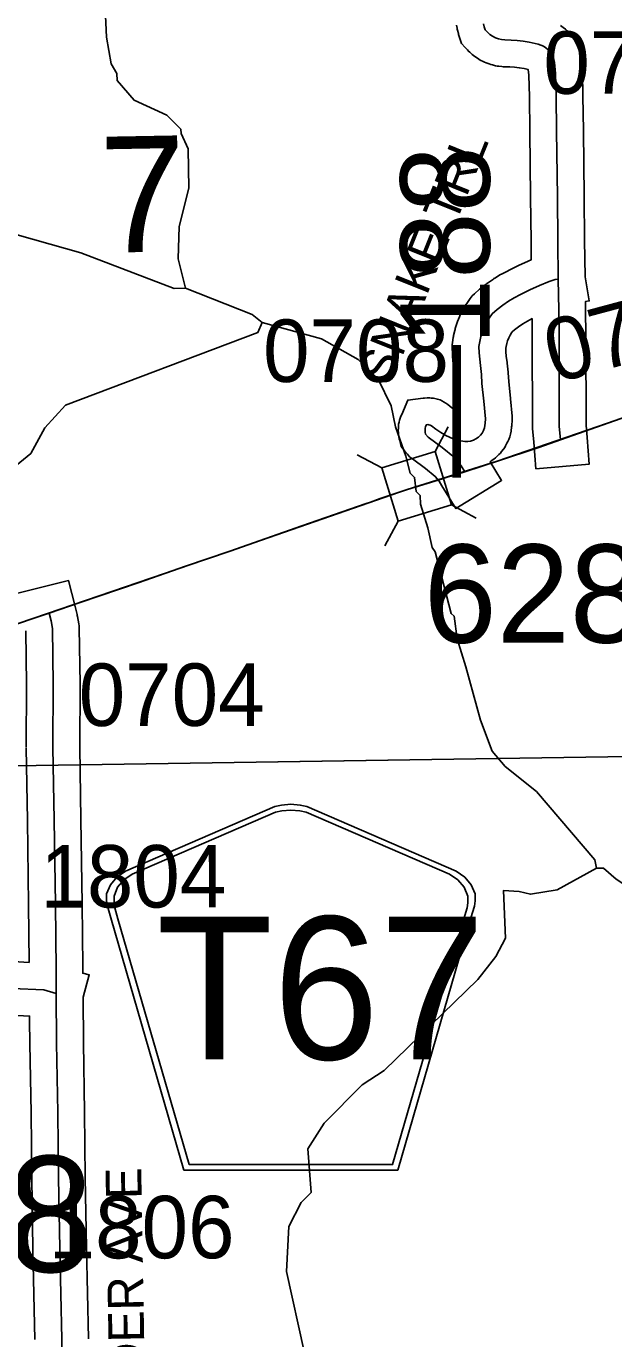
# Model space of a CAD drawing. Extents: x 23.6 to 68.7, y -63 to -29.
# Drawn here: x 50.878 to 51.536, y -48.134 to -46.663 of the extents above; entities that cross this region are included whole.
import ezdxf

# ---------------------------------------------------------------- set-up
doc = ezdxf.new("R2010")
doc.units = 0
for name, color, linetype in [('tdCoHydroRiver', 7, 'Continuous'), ('tdCoPriCL', 7, 'Continuous'), ('tdCoPrimary', 7, 'Continuous'), ('tdCoPriNonDiv', 7, 'Continuous'), ('tdCoPriNonDivCL', 7, 'Continuous'), ('tdCoSecRdNmbr', 7, 'Continuous'), ('tdCoSecRdTxt', 7, 'Continuous'), ('tdCoSecRteBand', 7, 'Continuous'), ('tdCoSecRteCL', 7, 'Continuous'), ('tdCoSectLine', 7, 'Continuous'), ('tdCoSectLinePart', 7, 'Continuous'), ('tdCoSectNmbr', 7, 'Continuous'), ('tdCoShieldCoRte', 7, 'Continuous'), ('tdCoStrucNonDivPri', 7, 'Continuous'), ('tdCoStrucPriMaintName', 7, 'Continuous'), ('tdCoSurfGravel', 7, 'Continuous'), ('tdStHwyPriRefPost1', 7, 'Continuous')]:
    doc.layers.add(name, color=color, linetype=linetype)

msp = doc.modelspace()

# ---------------------------------------------------------------- linework, layer by layer
at = {"layer": 'tdCoHydroRiver'}
for points in [[(51.0566, -46.9563), (51.0484, -46.9232), (51.0496, -46.8869), (51.0602, -46.8442), (51.0597, -46.8), (51.0516, -46.7827), (51.0515, -46.778), (51.0356, -46.7624), (50.9991, -46.7454), (50.9799, -46.7235), (50.9798, -46.7156), (50.9734, -46.7046), (50.9683, -46.6747), (50.956, -46.4175), (50.9509, -46.3797)], [(51.1423, -46.9948), (51.1377, -47.0059), (50.9223, -47.0872), (50.8989, -47.1127), (50.8834, -47.1413), (50.8443, -47.1733), (50.8035, -47.1895), (50.7624, -47.19), (50.7292, -47.1856), (50.7054, -47.1732), (50.6846, -47.1451), (50.6764, -47.1215), (50.673, -47.0915), (50.6571, -47.0822), (50.5683, -47.0516), (50.5271, -47.03), (50.4569, -46.966), (50.4504, -46.9487), (50.4484, -46.9077), (50.4541, -46.8556), (50.4659, -46.7749)], [(51.0566, -46.9563), (51.044, -46.9564), (50.9394, -46.9165), (50.762, -46.8664), (50.4816, -46.7748), (50.4659, -46.7749)], [(51.1423, -46.9948), (51.1311, -46.9855), (51.0566, -46.9563)], [(51.5168, -47.6063), (51.5151, -47.5969), (51.4496, -47.5203), (51.4145, -47.4922), (51.4001, -47.475), (51.3871, -47.4404), (51.3707, -47.3806), (51.3609, -47.3492), (51.3574, -47.3239), (51.3542, -47.3208), (51.3361, -47.2516), (51.3329, -47.2469), (51.3279, -47.2248), (51.3197, -47.1981), (51.3196, -47.1886), (51.3149, -47.1839), (51.3131, -47.1682), (51.3083, -47.1635), (51.3034, -47.1446), (51.292, -47.1116), (51.287, -47.0879), (51.2724, -47.0581), (51.2501, -47.0362), (51.2088, -47.013), (51.1423, -46.9948)], [(51.5168, -47.6063), (51.4729, -47.6305), (51.4429, -47.6356), (51.4303, -47.6325), (51.4129, -47.6312), (51.415, -47.6848), (51.4042, -47.7054), (51.384, -47.7309), (51.2793, -47.8331), (51.2543, -47.8492), (51.2121, -47.8922), (51.1935, -47.9209), (51.1972, -47.9698), (51.1862, -47.9809), (51.1723, -48.0079), (51.1697, -48.0585), (51.1897, -48.1482)], [(52.0101, -47.7548), (51.7911, -47.731), (51.7179, -47.7109), (51.6191, -47.6721), (51.5391, -47.6188), (51.5247, -47.6063), (51.5168, -47.6063)]]:
    msp.add_lwpolyline(points, dxfattribs=at)
at = {"layer": 'tdCoPriCL'}
msp.add_lwpolyline([(50.8117, -47.3516), (50.8867, -47.326), (50.9034, -47.3203), (50.9385, -47.3085), (51.0031, -47.2863), (51.0566, -47.2678), (51.1062, -47.251), (51.187, -47.2224), (51.2637, -47.196), (51.3047, -47.1817), (51.3533, -47.1669), (51.3689, -47.1619), (51.4058, -47.1501), (51.4519, -47.1346), (51.4761, -47.1261), (51.557, -47.0976)], dxfattribs=at)
at = {"layer": 'tdCoPrimary'}
msp.add_line((51.3445, -47.1697), (51.3483, -47.1685), dxfattribs=at)
msp.add_line((51.3445, -47.1697), (51.3483, -47.1685), dxfattribs=at)
for points in [[(51.3483, -47.1685), (51.3536, -47.1669), (51.3542, -47.1667), (51.3693, -47.1619), (51.4062, -47.1501), (51.4523, -47.1346), (51.4765, -47.1261), (51.5573, -47.0976), (51.5929, -47.0854)], [(51.3483, -47.1685), (51.3536, -47.1669), (51.3542, -47.1667), (51.3693, -47.1619), (51.4062, -47.1501), (51.4523, -47.1346), (51.4765, -47.1261), (51.5573, -47.0976), (51.5929, -47.0854)], [(50.8121, -47.3516), (50.8871, -47.326), (50.9038, -47.3203), (50.9388, -47.3085), (51.0035, -47.2863), (51.057, -47.2678), (51.1065, -47.251), (51.1874, -47.2224), (51.2593, -47.1977), (51.2641, -47.196), (51.2751, -47.1921), (51.3051, -47.1817), (51.3445, -47.1697), (51.3483, -47.1685), (51.3536, -47.1669), (51.3542, -47.1667), (51.3693, -47.1619), (51.4062, -47.1501), (51.4523, -47.1346), (51.4765, -47.1261), (51.5573, -47.0976)], [(51.2751, -47.1921), (51.3051, -47.1817), (51.3445, -47.1697)], [(51.2751, -47.1921), (51.3051, -47.1817), (51.3445, -47.1697)], [(50.5431, -47.4868), (50.5569, -47.4779), (50.5956, -47.4532), (50.6323, -47.4295), (50.6501, -47.4187), (50.6638, -47.4109), (50.6778, -47.4035), (50.6921, -47.3966), (50.7065, -47.3901), (50.7211, -47.3841), (50.7359, -47.3785), (50.7805, -47.3625), (50.8121, -47.3516), (50.8871, -47.326), (50.9038, -47.3203), (50.9388, -47.3085), (51.0035, -47.2863), (51.057, -47.2678), (51.1065, -47.251), (51.1874, -47.2224), (51.2593, -47.1977), (51.2641, -47.196), (51.2751, -47.1921)], [(50.5431, -47.4868), (50.5569, -47.4779), (50.5956, -47.4532), (50.6323, -47.4295), (50.6501, -47.4187), (50.6638, -47.4109), (50.6778, -47.4035), (50.6921, -47.3966), (50.7065, -47.3901), (50.7211, -47.3841), (50.7359, -47.3785), (50.7805, -47.3625), (50.8121, -47.3516), (50.8871, -47.326), (50.9038, -47.3203), (50.9388, -47.3085), (51.0035, -47.2863), (51.057, -47.2678), (51.1065, -47.251), (51.1874, -47.2224), (51.2593, -47.1977), (51.2641, -47.196), (51.2751, -47.1921)]]:
    msp.add_lwpolyline(points, dxfattribs=at)
at = {"layer": 'tdCoPriNonDiv'}
msp.add_lwpolyline([(49.392, -48.1745), (49.6816, -47.9834), (49.8764, -47.8566), (50.0226, -47.7592), (50.0625, -47.7356), (50.1405, -47.6949), (50.342, -47.5992), (50.4542, -47.5422), (50.4678, -47.5326), (50.5193, -47.502), (50.632, -47.4295), (50.6775, -47.4035), (50.7208, -47.3841), (50.8867, -47.326), (51.1062, -47.251), (51.3047, -47.1817), (51.4058, -47.1501), (51.6635, -47.0611)], dxfattribs=at)
at = {"layer": 'tdCoPriNonDivCL'}
msp.add_lwpolyline([(50.8117, -47.3516), (50.8867, -47.326), (50.9034, -47.3203), (50.9385, -47.3085), (51.0031, -47.2863), (51.0566, -47.2678), (51.1062, -47.251), (51.187, -47.2224), (51.2589, -47.1977), (51.2637, -47.196), (51.2748, -47.1921), (51.3047, -47.1817), (51.3441, -47.1697), (51.3479, -47.1685), (51.3533, -47.1669), (51.3539, -47.1667), (51.3689, -47.1619), (51.4058, -47.1501), (51.4519, -47.1346), (51.4761, -47.1261), (51.557, -47.0976)], dxfattribs=at)
msp.add_lwpolyline([(50.8117, -47.3516), (50.8867, -47.326), (50.9034, -47.3203), (50.9385, -47.3085), (51.0031, -47.2863), (51.0566, -47.2678), (51.1062, -47.251), (51.187, -47.2224), (51.2589, -47.1977), (51.2637, -47.196), (51.2748, -47.1921), (51.3047, -47.1817), (51.3441, -47.1697), (51.3479, -47.1685), (51.3533, -47.1669), (51.3539, -47.1667), (51.3689, -47.1619), (51.4058, -47.1501), (51.4519, -47.1346), (51.4761, -47.1261), (51.557, -47.0976)], dxfattribs=at)
at = {"layer": 'tdCoSecRteBand'}
for points in [[(51.4766, -46.6616), (51.4782, -46.6627), (51.4797, -46.6639), (51.4822, -46.666), (51.4837, -46.6673), (51.485, -46.6688), (51.4872, -46.6712), (51.4885, -46.6726), (51.4896, -46.6742), (51.4914, -46.6769), (51.4925, -46.6785), (51.4934, -46.6803), (51.4949, -46.6831), (51.4958, -46.6849), (51.4965, -46.6867), (51.4976, -46.6898), (51.4982, -46.6916), (51.4987, -46.6936), (51.4993, -46.6967), (51.4997, -46.6985), (51.4999, -46.7004), (51.501, -46.713), (51.5011, -46.714), (51.5012, -46.715), (51.5018, -46.7401), (51.5018, -46.7403), (51.5018, -46.7405), (51.5023, -46.7798), (51.5023, -46.7798), (51.5023, -46.7799), (51.5031, -46.8535), (51.5031, -46.8535), (51.5031, -46.8536), (51.5035, -46.9025), (51.5041, -46.9433), (51.5088, -46.9705), (51.5045, -46.9712), (51.5047, -46.9804), (51.5047, -46.9805), (51.5047, -46.9806), (51.505, -47.0091), (51.505, -47.0092), (51.505, -47.0093), (51.5052, -47.1096), (51.5064, -47.1235), (51.5089, -47.1534), (51.4491, -47.1585), (51.4466, -47.1286), (51.4453, -47.1135), (51.4452, -47.1122), (51.4452, -47.111), (51.445, -47.0095), (51.4448, -46.9903), (51.4395, -46.9931), (51.4345, -46.9961), (51.4296, -46.9994), (51.425, -47.0029), (51.4225, -47.0052), (51.4219, -47.0061), (51.4201, -47.009), (51.4186, -47.012), (51.4174, -47.0151), (51.4164, -47.0183), (51.4156, -47.0215), (51.4153, -47.0233), (51.4155, -47.027), (51.4159, -47.0326), (51.4168, -47.039), (51.4169, -47.0396), (51.4169, -47.0402), (51.4179, -47.0502), (51.4179, -47.0506), (51.418, -47.051), (51.4186, -47.0606), (51.4205, -47.0798), (51.4206, -47.0799), (51.4206, -47.0801), (51.4224, -47.0998), (51.4226, -47.1022), (51.4224, -47.1046), (51.4221, -47.1096), (51.422, -47.1105), (51.4219, -47.1114), (51.4213, -47.1164), (51.4208, -47.1197), (51.4197, -47.1228), (51.4186, -47.1258), (51.4178, -47.128), (51.4167, -47.13), (51.4152, -47.1328), (51.4141, -47.1349), (51.4127, -47.1367), (51.4107, -47.1393), (51.4093, -47.1411), (51.4077, -47.1427), (51.4053, -47.1449), (51.4037, -47.1465), (51.4018, -47.1478), (51.3991, -47.1497), (51.3977, -47.1507), (51.4106, -47.1717), (51.3595, -47.2032), (51.3438, -47.1777), (51.3406, -47.1725), (51.3364, -47.1672), (51.3256, -47.1583), (51.3108, -47.1475), (51.3076, -47.1452), (51.3051, -47.1421), (51.3023, -47.1387), (51.2981, -47.1335), (51.2965, -47.127), (51.2959, -47.1249), (51.2954, -47.1226), (51.2952, -47.1202), (51.295, -47.118), (51.2948, -47.1156), (51.295, -47.1132), (51.2952, -47.111), (51.2953, -47.1086), (51.2959, -47.1063), (51.2964, -47.1042), (51.297, -47.1019), (51.2979, -47.0997), (51.2988, -47.0977), (51.3055, -47.0816), (51.3228, -47.0795), (51.3242, -47.0793), (51.3272, -47.079), (51.3301, -47.0792), (51.3316, -47.0793), (51.3345, -47.0795), (51.3374, -47.0803), (51.3388, -47.0807), (51.3417, -47.0815), (51.3443, -47.0829), (51.3456, -47.0835), (51.3483, -47.0849), (51.3506, -47.0867), (51.3549, -47.0901), (51.3586, -47.0926), (51.3616, -47.0944), (51.3608, -47.0857), (51.3589, -47.0661), (51.3588, -47.0656), (51.3588, -47.0651), (51.3581, -47.0555), (51.3573, -47.0465), (51.3564, -47.0399), (51.3563, -47.0392), (51.3562, -47.0384), (51.3556, -47.0312), (51.3555, -47.0304), (51.3555, -47.0297), (51.3553, -47.0225), (51.3552, -47.0197), (51.3556, -47.017), (51.3565, -47.0114), (51.3566, -47.0102), (51.3569, -47.0091), (51.3582, -47.0035), (51.3585, -47.0024), (51.3588, -47.0012), (51.3605, -46.9958), (51.3609, -46.9947), (51.3613, -46.9936), (51.3635, -46.9883), (51.3639, -46.9872), (51.3644, -46.9862), (51.367, -46.9811), (51.3675, -46.98), (51.3681, -46.979), (51.371, -46.9742), (51.3717, -46.9732), (51.3723, -46.9722), (51.3756, -46.9676), (51.3776, -46.9648), (51.3802, -46.9625), (51.3859, -46.9574), (51.3866, -46.9568), (51.3874, -46.9562), (51.3935, -46.9515), (51.3942, -46.9509), (51.395, -46.9504), (51.4014, -46.946), (51.4021, -46.9455), (51.4029, -46.945), (51.4096, -46.941), (51.4104, -46.9406), (51.4112, -46.9401), (51.4181, -46.9366), (51.4182, -46.9365), (51.4183, -46.9365), (51.4288, -46.9312), (51.4293, -46.931), (51.4297, -46.9308), (51.4404, -46.9258), (51.4409, -46.9256), (51.4413, -46.9254), (51.4437, -46.9244), (51.4436, -46.9165), (51.4437, -46.9165), (51.4436, -46.9032), (51.4436, -46.9031), (51.4436, -46.903), (51.4431, -46.8541), (51.4423, -46.7805), (51.4418, -46.7415), (51.4412, -46.7175), (51.4406, -46.7111), (51.4358, -46.71), (51.4305, -46.7091), (51.4252, -46.7084), (51.4198, -46.708), (51.4137, -46.7079), (51.4124, -46.7079), (51.4111, -46.7078), (51.4075, -46.7074), (51.4056, -46.7072), (51.4038, -46.7068), (51.4003, -46.7059), (51.3985, -46.7055), (51.3967, -46.7048), (51.3933, -46.7036), (51.3916, -46.7029), (51.3899, -46.7021), (51.3867, -46.7004), (51.385, -46.6996), (51.3835, -46.6985), (51.3805, -46.6964), (51.379, -46.6954), (51.3776, -46.6941), (51.3749, -46.6917), (51.3735, -46.6905), (51.3723, -46.6891), (51.3699, -46.6864), (51.3659, -46.6819), (51.364, -46.6762), (51.3629, -46.6728), (51.3625, -46.6717), (51.3622, -46.6706), (51.3613, -46.6671), (51.361, -46.6659), (51.3608, -46.6648), (51.3602, -46.6612)], [(50.8674, -47.2985), (50.9257, -47.2839), (50.9329, -47.313), (50.9352, -47.3219), (50.9354, -47.3229), (50.9356, -47.324), (50.9371, -47.3323), (50.9375, -47.3347), (50.9375, -47.3371), (50.9385, -47.3997), (50.9385, -47.4), (50.9385, -47.4003), (50.9381, -47.4708), (50.9394, -47.5519), (50.9394, -47.5519), (50.9394, -47.5519), (50.9409, -47.6462), (50.9409, -47.6463), (50.9409, -47.6464), (50.9416, -47.7165), (50.9416, -47.7165), (50.9416, -47.72), (50.9416, -47.7201), (50.9416, -47.7201), (50.9416, -47.7201), (50.9416, -47.724), (50.9488, -47.726), (50.9418, -47.7508), (50.9422, -47.8022), (50.9436, -47.8797), (50.9436, -47.8797), (50.9436, -47.8798), (50.9444, -47.9531), (50.9457, -48.032), (50.948, -48.1335), (50.948, -48.1337), (50.948, -48.1339)], [(50.8781, -47.4708), (50.8785, -47.4003), (50.8776, -47.3404)], [(50.8639, -47.711), (50.8815, -47.7119), (50.8809, -47.6471), (50.8795, -47.5528), (50.8781, -47.4714)], [(50.888, -48.1346), (50.8857, -48.0332), (50.8857, -48.0332), (50.8857, -48.0331), (50.8844, -47.954), (50.8844, -47.9539), (50.8844, -47.9538), (50.8836, -47.8806), (50.8822, -47.8031), (50.8822, -47.8029), (50.8822, -47.8028), (50.882, -47.777), (50.882, -47.772), (50.8621, -47.771)]]:
    msp.add_lwpolyline(points, dxfattribs=at)
at = {"layer": 'tdCoSecRteCL'}
for points in [[(51.4741, -46.946), (51.4736, -46.9028), (51.4731, -46.8538), (51.4723, -46.7802), (51.4718, -46.7409), (51.4712, -46.7157), (51.47, -46.7031), (51.4693, -46.6999), (51.4682, -46.6969), (51.4668, -46.694), (51.4649, -46.6913), (51.4627, -46.6889), (51.4603, -46.6868), (51.4575, -46.685), (51.4546, -46.6836), (51.4515, -46.6826), (51.4483, -46.682), (51.4416, -46.6805), (51.4348, -46.6794), (51.428, -46.6785), (51.4212, -46.6781), (51.4143, -46.6779), (51.4107, -46.6775), (51.4071, -46.6767), (51.4037, -46.6755), (51.4005, -46.6738), (51.3975, -46.6717), (51.3948, -46.6693), (51.3924, -46.6666), (51.3913, -46.6632), (51.3904, -46.6597)], [(51.3693, -47.1619), (51.3652, -47.1553), (51.358, -47.1461), (51.344, -47.1346), (51.3284, -47.1233), (51.3256, -47.1198), (51.3251, -47.1177), (51.3249, -47.1155), (51.3251, -47.1134), (51.3256, -47.1113), (51.3264, -47.1093), (51.3279, -47.1091), (51.3293, -47.1092), (51.3307, -47.1096), (51.332, -47.1103), (51.3371, -47.1143), (51.3425, -47.118), (51.3481, -47.1213), (51.3522, -47.1233), (51.3563, -47.125), (51.3606, -47.1263), (51.365, -47.1273), (51.3695, -47.128), (51.3727, -47.128), (51.3759, -47.1275), (51.379, -47.1266), (51.3819, -47.1251), (51.3846, -47.1233), (51.3869, -47.121), (51.3889, -47.1185), (51.3904, -47.1156), (51.3915, -47.1126), (51.3922, -47.1076), (51.3925, -47.1025), (51.3907, -47.0828), (51.3887, -47.0631), (51.388, -47.053), (51.3871, -47.043), (51.3861, -47.0359), (51.3855, -47.0287), (51.3853, -47.0215), (51.3861, -47.0159), (51.3874, -47.0103), (51.3891, -47.0049), (51.3913, -46.9996), (51.3938, -46.9945), (51.3968, -46.9896), (51.4001, -46.985), (51.4058, -46.9799), (51.4119, -46.9751), (51.4183, -46.9708), (51.4249, -46.9668), (51.4318, -46.9633), (51.4423, -46.958), (51.453, -46.9531), (51.4639, -46.9485), (51.4672, -46.9474), (51.4706, -46.9466), (51.4741, -46.946)], [(51.4765, -47.1261), (51.4752, -47.1109), (51.475, -47.0094), (51.4747, -46.9809), (51.4741, -46.946)], [(50.9118, -47.7467), (50.9116, -47.7204), (50.9109, -47.6467), (50.9094, -47.5523), (50.9081, -47.471), (50.9085, -47.4002), (50.9075, -47.3375), (50.906, -47.3292), (50.9038, -47.3203)], [(50.2124, -47.8477), (50.2248, -47.8406), (50.2335, -47.8339), (50.247, -47.8228), (50.2636, -47.8123), (50.2845, -47.8011), (50.3034, -47.7931), (50.3213, -47.788), (50.3365, -47.7855), (50.3603, -47.7816), (50.4042, -47.7771), (50.4583, -47.7725), (50.5145, -47.7669), (50.5628, -47.7627), (50.5974, -47.7597), (50.65, -47.7535), (50.6899, -47.7487), (50.708, -47.747), (50.7401, -47.7457), (50.7739, -47.7439), (50.8134, -47.7424), (50.8624, -47.741), (50.8979, -47.7428), (50.9118, -47.7467)], [(50.9196, -48.2708), (50.9188, -48.2269), (50.918, -48.1342), (50.9157, -48.0326), (50.9144, -47.9535), (50.9136, -47.8802), (50.9122, -47.8026), (50.9118, -47.7467)]]:
    msp.add_lwpolyline(points, dxfattribs=at)
at = {"layer": 'tdCoSectLine'}
msp.add_lwpolyline([(50.6425, -47.4949), (51.6528, -47.4796)], dxfattribs=at)
at = {"layer": 'tdCoSectLinePart'}
msp.add_lwpolyline([(50.9387, -47.4904), (51.6528, -47.4796)], dxfattribs=at)
at = {"layer": 'tdCoShieldCoRte'}
for points in [[(51.0549, -47.9448), (50.9729, -47.662), (50.9691, -47.6488), (50.9683, -47.6429), (50.9683, -47.6351), (50.9726, -47.6248), (50.9798, -47.6163), (50.9894, -47.6096), (51.1567, -47.5373), (51.1642, -47.5356), (51.1746, -47.5347), (51.1851, -47.5356), (51.1926, -47.5373), (51.3598, -47.6096), (51.3694, -47.6163), (51.3767, -47.6248), (51.3809, -47.6351), (51.3809, -47.6429), (51.3802, -47.6488), (51.3763, -47.662), (51.2944, -47.9448)], [(51.0607, -47.9385), (50.981, -47.6632), (50.9773, -47.6506), (50.9766, -47.645), (50.9766, -47.6375), (50.9806, -47.6276), (50.9876, -47.6194), (50.9968, -47.613), (51.1574, -47.5436), (51.1646, -47.542), (51.1746, -47.5411), (51.1846, -47.542), (51.1919, -47.5436), (51.3524, -47.613), (51.3616, -47.6194), (51.3686, -47.6276), (51.3727, -47.6375), (51.3727, -47.645), (51.372, -47.6506), (51.3683, -47.6632), (51.2885, -47.9385)]]:
    msp.add_lwpolyline(points, close=True, dxfattribs=at)
at = {"layer": 'tdCoStrucNonDivPri'}
for p, q in [((51.3362, -47.1393), (51.3509, -47.1117)), ((51.2764, -47.1576), (51.2487, -47.1429)), ((51.3545, -47.1992), (51.3822, -47.2139)), ((51.2947, -47.2175), (51.28, -47.2451))]:
    msp.add_line(p, q, dxfattribs=at)
msp.add_lwpolyline([(51.2764, -47.1576), (51.3362, -47.1393), (51.3545, -47.1992), (51.2947, -47.2175)], close=True, dxfattribs=at)
at = {"layer": 'tdCoSurfGravel'}
for points in [[(51.4741, -46.946), (51.4736, -46.9028), (51.4731, -46.8538), (51.4723, -46.7802), (51.4718, -46.7409), (51.4712, -46.7157), (51.47, -46.7031), (51.4693, -46.6999), (51.4682, -46.6969), (51.4668, -46.694), (51.4649, -46.6913), (51.4627, -46.6889), (51.4603, -46.6868), (51.4575, -46.685), (51.4546, -46.6836), (51.4515, -46.6826), (51.4483, -46.682), (51.4416, -46.6805), (51.4348, -46.6794), (51.428, -46.6785), (51.4212, -46.6781), (51.4143, -46.6779), (51.4107, -46.6775), (51.4071, -46.6767), (51.4037, -46.6755), (51.4005, -46.6738), (51.3975, -46.6717), (51.3948, -46.6693), (51.3924, -46.6666), (51.3913, -46.6632), (51.3904, -46.6597)], [(51.3693, -47.1619), (51.3652, -47.1553), (51.358, -47.1461), (51.344, -47.1346), (51.3284, -47.1233), (51.3256, -47.1198), (51.3251, -47.1177), (51.3249, -47.1155), (51.3251, -47.1134), (51.3256, -47.1113), (51.3264, -47.1093), (51.3279, -47.1091), (51.3293, -47.1092), (51.3307, -47.1096), (51.332, -47.1103), (51.3371, -47.1143), (51.3425, -47.118), (51.3481, -47.1213), (51.3522, -47.1233), (51.3563, -47.125), (51.3606, -47.1263), (51.365, -47.1273), (51.3695, -47.128), (51.3727, -47.128), (51.3759, -47.1275), (51.379, -47.1266), (51.3819, -47.1251), (51.3846, -47.1233), (51.3869, -47.121), (51.3889, -47.1185), (51.3904, -47.1156), (51.3915, -47.1126), (51.3922, -47.1076), (51.3925, -47.1025), (51.3907, -47.0828), (51.3887, -47.0631), (51.388, -47.053), (51.3871, -47.043), (51.3861, -47.0359), (51.3855, -47.0287), (51.3853, -47.0215), (51.3861, -47.0159), (51.3874, -47.0103), (51.3891, -47.0049), (51.3913, -46.9996), (51.3938, -46.9945), (51.3968, -46.9896), (51.4001, -46.985), (51.4058, -46.9799), (51.4119, -46.9751), (51.4183, -46.9708), (51.4249, -46.9668), (51.4318, -46.9633), (51.4423, -46.958), (51.453, -46.9531), (51.4639, -46.9485), (51.4672, -46.9474), (51.4706, -46.9466), (51.4741, -46.946)], [(51.4765, -47.1261), (51.4752, -47.1109), (51.475, -47.0094), (51.4747, -46.9809), (51.4741, -46.946)], [(50.9118, -47.7467), (50.9116, -47.7204), (50.9109, -47.6467), (50.9094, -47.5523), (50.9081, -47.471), (50.9085, -47.4002), (50.9075, -47.3375), (50.906, -47.3292), (50.9038, -47.3203)], [(50.65, -47.7535), (50.6899, -47.7487), (50.708, -47.747), (50.7401, -47.7457), (50.7739, -47.7439), (50.8134, -47.7424), (50.8624, -47.741), (50.8979, -47.7428), (50.9118, -47.7467)], [(50.918, -48.1342), (50.9157, -48.0326), (50.9144, -47.9535), (50.9136, -47.8802), (50.9122, -47.8026), (50.9118, -47.7467)]]:
    msp.add_lwpolyline(points, dxfattribs=at)

# ---------------------------------------------------------------- texts
at = {"layer": 'tdCoSecRdNmbr'}
for s, rotation, p in [('0706', 0.0399, (51.4575, -46.7383)), ('0710', 15.0396, (51.4699, -47.0631)), ('0708', 0.0397, (51.1435, -47.0613)), ('0704', 0.0395, (50.937, -47.4469)), ('1804', 0.0395, (50.8941, -47.6505)), ('1806', 0.0395, (50.9033, -48.0437))]:
    msp.add_text(s, height=0.07, rotation=rotation, dxfattribs=at).set_placement(p)
at = {"layer": 'tdCoSecRdTxt'}
for s, rotation, p in [('SNAKE TRL', 68.0934, (51.2858, -47.0673)), ('SNYDER AVE', 91, (51.013, -48.2862))]:
    msp.add_text(s, height=0.04, rotation=rotation, dxfattribs=at).set_placement(p)
at = {"layer": 'tdCoSectNmbr'}
for s, rotation, p in [('7', 1.0396, (50.9616, -46.9165)), ('18', 0.0393, (50.7603, -48.059))]:
    msp.add_text(s, height=0.13, rotation=rotation, dxfattribs=at).set_placement(p)
at = {"layer": 'tdCoShieldCoRte'}
msp.add_text('T67', height=0.16, dxfattribs=at).set_placement((51.0238, -47.8206))
at = {"layer": 'tdCoStrucPriMaintName'}
msp.add_text('62879S092', height=0.11, dxfattribs=at).set_placement((51.3234, -47.3535))
msp.add_text('62879S092', height=0.11, dxfattribs=at).set_placement((51.3234, -47.3535))
msp.add_text('62879S092', height=0.11, dxfattribs=at).set_placement((51.3234, -47.3535))
at = {"layer": 'tdStHwyPriRefPost1'}
msp.add_text('‒‒188', height=0.1, rotation=90, dxfattribs=at).set_placement((51.3973, -47.1687))

doc.saveas('drawing.dxf')
